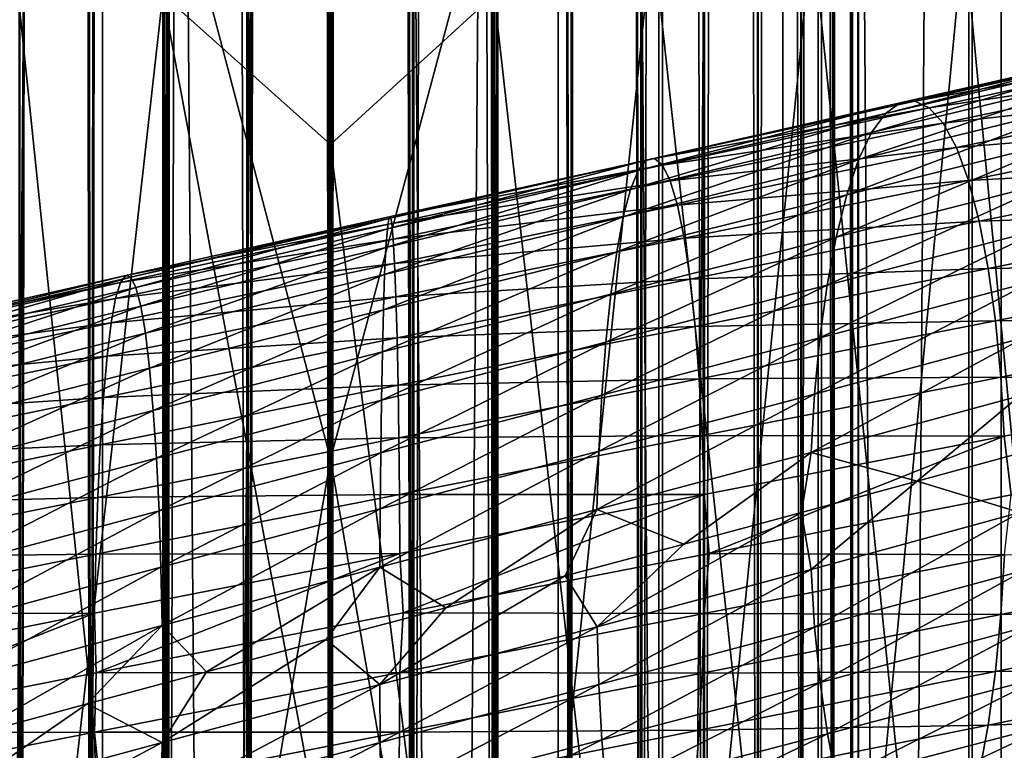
# Model space of a CAD drawing. Header units: metres. Extents: x -44 to 117, y -432 to 89.
# Tile 645 of 656: x -2.06 to 4.47, y -195.61 to -190.77. Entities that reach past the tile are written whole.
import ezdxf

# ---------------------------------------------------------------- set-up
doc = ezdxf.new("R2010")
doc.units = ezdxf.units.M
doc.layers.add('solid_125568', color=7, linetype='CONTINUOUS')

msp = doc.modelspace()

# ---------------------------------------------------------------- linework, layer by layer
at = {"layer": 'solid_125568'}
for points in [[(2.474857, -15, 447.525116), (2.48031, -205, 447.530579), (2.063026, -205, 447.172638)], [(2.44949, -21, 447.5), (2.474857, -15, 447.525116), (2.063026, -205, 447.172638)], [(2.44949, -21, 452.5), (2.473318, -205, 452.47644), (2.474878, -15, 452.474854)], [(2.474878, -15, 452.474854), (2.473318, -205, 452.47644), (2.83059, -205, 452.058594)], [(2.474857, -15, 447.525116), (2.83155, -15, 447.942749), (2.48031, -205, 447.530579)], [(2.831564, -15, 452.057251), (2.474878, -15, 452.474854), (2.83059, -205, 452.058594)], [(2.83155, -15, 447.942749), (2.836399, -205, 447.949432), (2.48031, -205, 447.530579)], [(2.831564, -15, 452.057251), (2.83059, -205, 452.058594), (3.118023, -205, 451.589935)], [(2.83155, -15, 447.942749), (3.118521, -15, 448.411041), (2.836399, -205, 447.949432)], [(3.118528, -15, 451.588959), (2.831564, -15, 452.057251), (3.118023, -205, 451.589935)], [(3.118521, -15, 448.411041), (3.122506, -205, 448.418884), (2.836399, -205, 447.949432)], [(3.118528, -15, 451.588959), (3.118023, -205, 451.589935), (3.328528, -205, 451.082092)], [(3.118521, -15, 448.411041), (3.328702, -15, 448.918457), (3.122506, -205, 448.418884)], [(3.328704, -15, 451.081543), (3.118528, -15, 451.588959), (3.328528, -205, 451.082092)], [(3.328702, -15, 448.918457), (3.331574, -205, 448.927338), (3.122506, -205, 448.418884)], [(3.328704, -15, 451.081543), (3.328528, -205, 451.082092), (3.456909, -205, 450.547516)], [(3.328702, -15, 448.918457), (3.456913, -15, 449.452484), (3.331574, -205, 448.927338)], [(3.456913, -15, 450.547485), (3.328704, -15, 451.081543), (3.456909, -205, 450.547516)], [(3.456913, -15, 449.452484), (3.458443, -205, 449.46225), (3.331574, -205, 448.927338)], [(3.456913, -15, 450.547485), (3.456909, -205, 450.547516), (3.5, -205, 450)], [(3.456913, -15, 449.452484), (3.5, -15, 450), (3.458443, -205, 449.46225)], [(3.5, -15, 450), (3.456913, -15, 450.547485), (3.5, -205, 450)], [(3.5, -15, 450), (3.5, -205, 450), (3.458443, -205, 449.46225)], [(2.090868, -21.306822, 447.193176), (2.44949, -21, 447.5), (2.063026, -205, 447.172638)], [(2.44949, -21, 452.5), (2.090868, -21.30682, 452.806824), (2.473318, -205, 452.47644)], [(-2.090868, -21.30682, 447.193176), (-2.055024, -205, 447.16684), (-2.473318, -205, 447.52356)], [(-2.090868, -21.30682, 447.193176), (-1.716968, -21.549931, 446.950073), (-2.055024, -205, 447.16684)], [(-1.716967, -21.549931, 453.049927), (-2.090868, -21.306822, 452.806824), (-2.063026, -205, 452.827362)], [(1.716967, -21.549931, 446.950073), (2.090868, -21.306822, 447.193176), (2.063026, -205, 447.172638)], [(2.090868, -21.30682, 452.806824), (1.716968, -21.549931, 453.049927), (2.055024, -205, 452.83316)], [(2.090868, -21.30682, 452.806824), (2.055024, -205, 452.83316), (2.473318, -205, 452.47644)], [(-1.716967, -21.549931, 453.049927), (-2.063026, -205, 452.827362), (-1.594842, -205, 453.115509)], [(-1.716968, -21.549931, 446.950073), (-1.586027, -205, 446.879974), (-2.055024, -205, 447.16684)], [(-1.716968, -21.549931, 446.950073), (-1.336233, -21.73488, 446.765106), (-1.586027, -205, 446.879974)], [(-1.336233, -21.73488, 453.234894), (-1.716967, -21.549931, 453.049927), (-1.594842, -205, 453.115509)], [(1.336233, -21.73488, 446.765106), (1.716967, -21.549931, 446.950073), (1.594842, -205, 446.884491)], [(1.716968, -21.549931, 453.049927), (1.336233, -21.73488, 453.234894), (1.586027, -205, 453.120026)], [(1.716968, -21.549931, 453.049927), (1.586027, -205, 453.120026), (2.055024, -205, 452.83316)], [(1.716967, -21.549931, 446.950073), (2.063026, -205, 447.172638), (1.594842, -205, 446.884491)], [(-1.336233, -21.73488, 453.234894), (-1.594842, -205, 453.115509), (-1.087309, -205, 453.326813)], [(-1.336233, -21.73488, 446.765106), (-1.077899, -205, 446.670105), (-1.586027, -205, 446.879974)], [(-1.336233, -21.73488, 446.765106), (-0.953612, -21.867586, 446.632416), (-1.077899, -205, 446.670105)], [(-0.953611, -21.867588, 453.367584), (-1.336233, -21.73488, 453.234894), (-1.087309, -205, 453.326813)], [(0.953611, -21.867588, 446.632416), (1.336233, -21.73488, 446.765106), (1.087309, -205, 446.673187)], [(1.336233, -21.73488, 453.234894), (0.953612, -21.867586, 453.367584), (1.077899, -205, 453.329895)], [(1.336233, -21.73488, 453.234894), (1.077899, -205, 453.329895), (1.586027, -205, 453.120026)], [(1.336233, -21.73488, 446.765106), (1.594842, -205, 446.884491), (1.087309, -205, 446.673187)], [(-0.953611, -21.867588, 453.367584), (-1.087309, -205, 453.326813), (-0.55295, -205, 453.456055)], [(-0.953612, -21.867586, 446.632416), (-0.571486, -21.95303, 446.546967), (-1.077899, -205, 446.670105)], [(-0.571478, -21.953032, 453.453033), (-0.953611, -21.867588, 453.367584), (-0.55295, -205, 453.456055)], [(0.953611, -21.867588, 446.632416), (1.087309, -205, 446.673187), (0.55295, -205, 446.543945)], [(0.571478, -21.953032, 446.546967), (0.953611, -21.867588, 446.632416), (0.55295, -205, 446.543945)], [(0.953612, -21.867586, 453.367584), (0.571486, -21.95303, 453.453033), (1.077899, -205, 453.329895)], [(-0.571486, -21.95303, 446.546967), (-0.543176, -205, 446.542419), (-1.077899, -205, 446.670105)], [(-0.571486, -21.95303, 446.546967), (-0.190366, -21.99482, 446.505188), (-0.543176, -205, 446.542419)], [(-0.190361, -21.99482, 453.494812), (-0.571478, -21.953032, 453.453033), (-0.55295, -205, 453.456055)], [(0.190361, -21.99482, 446.505188), (0.571478, -21.953032, 446.546967), (0.55295, -205, 446.543945)], [(0.571486, -21.95303, 453.453033), (0.190366, -21.99482, 453.494812), (0.543176, -205, 453.457581)], [(0.571486, -21.95303, 453.453033), (0.543176, -205, 453.457581), (1.077899, -205, 453.329895)], [(-0.190361, -21.99482, 453.494812), (-0.55295, -205, 453.456055), (-0.004948, -205, 453.5)], [(-0.190366, -21.99482, 446.505188), (0.004948, -205, 446.5), (-0.543176, -205, 446.542419)], [(-0.190366, -21.99482, 446.505188), (0.190361, -21.99482, 446.505188), (0.004948, -205, 446.5)], [(0.190366, -21.99482, 453.494812), (-0.190361, -21.99482, 453.494812), (-0.004948, -205, 453.5)], [(0.190366, -21.99482, 453.494812), (-0.004948, -205, 453.5), (0.543176, -205, 453.457581)], [(0.190361, -21.99482, 446.505188), (0.55295, -205, 446.543945), (0.004948, -205, 446.5)], [(-1.509208, -312.366974, 242.247192), (-1.509208, -117.572006, 207.899582), (-2.998006, -117.617592, 207.641052)], [(0, -312.351715, 242.333755), (0, -117.55674, 207.986145), (-1.509208, -117.572006, 207.899582)], [(-1.509208, -312.366974, 242.247192), (0, -312.351715, 242.333755), (-1.509208, -117.572006, 207.899582)], [(1.509208, -312.366974, 242.247192), (1.509208, -117.572006, 207.899582), (0, -117.55674, 207.986145)], [(1.509208, -312.366974, 242.247192), (0, -117.55674, 207.986145), (0, -312.351715, 242.333755)], [(2.998006, -312.412567, 241.988663), (2.998006, -117.617592, 207.641052), (1.509208, -117.572006, 207.899582)], [(1.509208, -312.366974, 242.247192), (2.998006, -312.412567, 241.988663), (1.509208, -117.572006, 207.899582)], [(-2.998006, -312.412567, 241.988663), (-1.509208, -312.366974, 242.247192), (-2.998006, -117.617592, 207.641052)], [(4.446262, -312.487854, 241.561676), (4.446262, -117.692879, 207.214066), (2.998006, -117.617592, 207.641052)], [(2.998006, -312.412567, 241.988663), (4.446262, -312.487854, 241.561676), (2.998006, -117.617592, 207.641052)], [(5.834389, -312.591827, 240.972), (5.834389, -117.79686, 206.62439), (4.446262, -117.692879, 207.214066)], [(4.446262, -312.487854, 241.561676), (5.834389, -312.591827, 240.972), (4.446262, -117.692879, 207.214066)], [(4.446262, -316.730438, 217.500839), (4.446262, -121.935455, 183.153229), (5.834389, -121.831474, 183.74292)], [(5.834389, -316.626465, 218.09053), (4.446262, -316.730438, 217.500839), (5.834389, -121.831474, 183.74292)], [(2.998006, -316.805725, 217.073853), (2.998006, -122.010742, 182.726242), (4.446262, -121.935455, 183.153229)], [(4.446262, -316.730438, 217.500839), (2.998006, -316.805725, 217.073853), (4.446262, -121.935455, 183.153229)], [(-2.998006, -316.805725, 217.073853), (-2.998006, -122.010742, 182.726242), (-1.509208, -122.056328, 182.467712)], [(1.509208, -316.851318, 216.815323), (1.509208, -122.056328, 182.467712), (2.998006, -122.010742, 182.726242)], [(2.998006, -316.805725, 217.073853), (1.509208, -316.851318, 216.815323), (2.998006, -122.010742, 182.726242)], [(-1.509208, -316.851318, 216.815323), (-2.998006, -316.805725, 217.073853), (-1.509208, -122.056328, 182.467712)], [(-1.509208, -316.851318, 216.815323), (-1.509208, -122.056328, 182.467712), (0, -122.071594, 182.381149)], [(0, -316.866577, 216.72876), (-1.509208, -316.851318, 216.815323), (0, -122.071594, 182.381149)], [(0, -316.866577, 216.72876), (0, -122.071594, 182.381149), (1.509208, -122.056328, 182.467712)], [(1.509208, -316.851318, 216.815323), (0, -316.866577, 216.72876), (1.509208, -122.056328, 182.467712)], [(0, -193.681824, 954.404236), (0, -183.337616, 953.83313), (-1.085199, -189.545227, 954.168091)], [(1.109473, -189.545425, 954.164917), (0, -183.337616, 953.83313), (0, -193.681824, 954.404236)], [(0, -186.650665, 937.034119), (0, -191.598526, 937.315613), (-1.109473, -190.60379, 937.342163)], [(1.085199, -190.603989, 937.338989), (0, -191.598526, 937.315613), (0, -186.650665, 937.034119)], [(-2.177384, -189.558655, 953.954407), (-1.085199, -200.105591, 954.43042), (-1.085199, -189.545227, 954.168091)], [(-2.177384, -189.558655, 953.954407), (-2.177384, -200.108276, 954.21637), (-1.085199, -200.105591, 954.43042)], [(0, -193.681824, 954.404236), (-1.085199, -189.545227, 954.168091), (-1.085199, -200.105591, 954.43042)], [(1.109473, -189.545425, 954.164917), (0, -193.681824, 954.404236), (1.109473, -200.105637, 954.427246)], [(1.109473, -189.545425, 954.164917), (1.109473, -200.105637, 954.427246), (2.201037, -189.559052, 953.94812)], [(1.109473, -200.105637, 954.427246), (2.201037, -200.108353, 954.210083), (2.201037, -189.559052, 953.94812)], [(2.201037, -189.559052, 953.94812), (2.201037, -200.108353, 954.210083), (3.254865, -189.581543, 953.590881)], [(2.201037, -200.108353, 954.210083), (3.254865, -200.112869, 953.852112), (3.254865, -189.581543, 953.590881)], [(3.254865, -189.581543, 953.590881), (3.254865, -200.112869, 953.852112), (4.252891, -189.612473, 953.099182)], [(3.254865, -200.112869, 953.852112), (4.252891, -200.119034, 953.359497), (4.252891, -189.612473, 953.099182)], [(4.252891, -189.612473, 953.099182), (4.252891, -200.119034, 953.359497), (5.178002, -189.651337, 952.481628)], [(4.252891, -200.119034, 953.359497), (5.178002, -200.126831, 952.740784), (5.178002, -189.651337, 952.481628)], [(4.231679, -190.537537, 938.395691), (4.231679, -200.304169, 938.627991), (3.232239, -190.568268, 937.906921)], [(5.158569, -190.49884, 939.01062), (5.158569, -200.296417, 939.24408), (4.231679, -190.537537, 938.395691)], [(5.158569, -200.296417, 939.24408), (4.231679, -200.304169, 938.627991), (4.231679, -190.537537, 938.395691)], [(-1.109473, -190.60379, 937.342163), (-2.201037, -200.314713, 937.789673), (-2.201037, -190.590179, 937.55896)], [(-1.109473, -190.60379, 937.342163), (-1.109473, -200.317413, 937.572449), (-2.201037, -200.314713, 937.789673)], [(0, -196.552002, 937.468933), (-1.109473, -200.317413, 937.572449), (-1.109473, -190.60379, 937.342163)], [(0, -191.598526, 937.315613), (0, -196.552002, 937.468933), (-1.109473, -190.60379, 937.342163)], [(1.085199, -190.603989, 937.338989), (1.085199, -200.317444, 937.569275), (0, -191.598526, 937.315613)], [(2.177384, -190.590576, 937.552673), (2.177384, -200.314789, 937.783325), (1.085199, -190.603989, 937.338989)], [(2.177384, -200.314789, 937.783325), (1.085199, -200.317444, 937.569275), (1.085199, -190.603989, 937.338989)], [(3.232239, -190.568268, 937.906921), (3.232239, -200.310303, 938.138306), (2.177384, -190.590576, 937.552673)], [(3.232239, -200.310303, 938.138306), (2.177384, -200.314789, 937.783325), (2.177384, -190.590576, 937.552673)], [(4.231679, -200.304169, 938.627991), (3.232239, -200.310303, 938.138306), (3.232239, -190.568268, 937.906921)], [(3.680392, -191.392105, 963.183167), (3.776686, -191.322556, 963.57782), (5.416096, -190.949936, 963.075134)], [(5.278133, -191.019669, 962.693115), (3.680392, -191.392105, 963.183167), (5.416096, -190.949936, 963.075134)], [(3.776686, -191.322556, 963.57782), (3.873857, -191.309677, 963.978699), (5.555448, -190.936752, 963.463379)], [(5.416096, -190.949936, 963.075134), (3.776686, -191.322556, 963.57782), (5.555448, -190.936752, 963.463379)], [(5.555448, -190.936752, 963.463379), (3.873857, -191.309677, 963.978699), (5.692878, -190.980804, 963.848816)], [(3.873857, -191.309677, 963.978699), (3.969581, -191.354172, 964.376465), (5.692878, -190.980804, 963.848816)], [(5.692878, -190.980804, 963.848816), (3.969581, -191.354172, 964.376465), (5.825533, -191.082703, 964.222168)], [(3.587615, -191.517548, 962.804077), (3.680392, -191.392105, 963.183167), (5.278133, -191.019669, 962.693115)], [(5.145177, -191.145157, 962.326294), (3.587615, -191.517548, 962.804077), (5.278133, -191.019669, 962.693115)], [(3.500911, -191.698105, 962.449829), (3.587615, -191.517548, 962.804077), (5.145177, -191.145157, 962.326294)], [(5.02076, -191.325638, 961.983643), (3.500911, -191.698105, 962.449829), (5.145177, -191.145157, 962.326294)], [(3.969581, -191.354172, 964.376465), (4.062005, -191.456665, 964.761658), (5.825533, -191.082703, 964.222168)], [(5.825533, -191.082703, 964.222168), (4.062005, -191.456665, 964.761658), (5.950574, -191.243057, 964.574219)], [(4.062005, -191.456665, 964.761658), (4.149292, -191.617752, 965.124756), (5.950574, -191.243057, 964.574219)], [(5.950574, -191.243057, 964.574219), (4.149292, -191.617752, 965.124756), (6.064896, -191.461105, 964.896606)], [(2.040748, -191.771164, 963.499939), (2.094278, -191.702011, 963.90271), (3.776686, -191.322556, 963.57782)], [(3.680392, -191.392105, 963.183167), (2.040748, -191.771164, 963.499939), (3.776686, -191.322556, 963.57782)], [(2.094278, -191.702011, 963.90271), (2.148162, -191.689621, 964.311707), (3.873857, -191.309677, 963.978699)], [(3.776686, -191.322556, 963.57782), (2.094278, -191.702011, 963.90271), (3.873857, -191.309677, 963.978699)], [(3.873857, -191.309677, 963.978699), (2.148162, -191.689621, 964.311707), (3.969581, -191.354172, 964.376465)], [(3.42224, -191.931839, 962.129028), (3.500911, -191.698105, 962.449829), (5.02076, -191.325638, 961.983643)], [(4.907748, -191.559204, 961.673462), (3.42224, -191.931839, 962.129028), (5.02076, -191.325638, 961.983643)], [(1.989207, -191.896301, 963.112976), (2.040748, -191.771164, 963.499939), (3.680392, -191.392105, 963.183167)], [(3.587615, -191.517548, 962.804077), (1.989207, -191.896301, 963.112976), (3.680392, -191.392105, 963.183167)], [(2.148162, -191.689621, 964.311707), (2.201089, -191.734695, 964.717346), (3.969581, -191.354172, 964.376465)], [(3.969581, -191.354172, 964.376465), (2.201089, -191.734695, 964.717346), (4.062005, -191.456665, 964.761658)], [(2.201089, -191.734695, 964.717346), (2.252229, -191.837845, 965.109985), (4.062005, -191.456665, 964.761658)], [(4.062005, -191.456665, 964.761658), (2.252229, -191.837845, 965.109985), (4.149292, -191.617752, 965.124756)], [(4.149292, -191.617752, 965.124756), (4.229239, -191.836685, 965.457153), (6.064896, -191.461105, 964.896606)], [(6.064896, -191.461105, 964.896606), (4.229239, -191.836685, 965.457153), (6.166121, -191.730148, 965.18396)], [(1.941202, -192.07663, 962.751221), (1.989207, -191.896301, 963.112976), (3.587615, -191.517548, 962.804077)], [(3.500911, -191.698105, 962.449829), (1.941202, -192.07663, 962.751221), (3.587615, -191.517548, 962.804077)], [(1.085199, -200.317444, 937.569275), (0, -196.552002, 937.468933), (0, -191.598526, 937.315613)], [(3.352614, -192.212051, 961.846802), (3.42224, -191.931839, 962.129028), (4.907748, -191.559204, 961.673462)], [(4.807734, -191.839127, 961.400818), (3.352614, -192.212051, 961.846802), (4.907748, -191.559204, 961.673462)], [(2.252229, -191.837845, 965.109985), (2.300768, -191.999664, 965.480042), (4.149292, -191.617752, 965.124756)], [(4.149292, -191.617752, 965.124756), (2.300768, -191.999664, 965.480042), (4.229239, -191.836685, 965.457153)], [(0.378002, -192.15596, 963.640076), (0.388161, -192.087402, 964.046387), (2.094278, -191.702011, 963.90271)], [(2.040748, -191.771164, 963.499939), (0.378002, -192.15596, 963.640076), (2.094278, -191.702011, 963.90271)], [(0.388161, -192.087402, 964.046387), (0.398149, -192.075668, 964.458801), (2.148162, -191.689621, 964.311707)], [(2.094278, -191.702011, 963.90271), (0.388161, -192.087402, 964.046387), (2.148162, -191.689621, 964.311707)], [(2.148162, -191.689621, 964.311707), (0.398149, -192.075668, 964.458801), (2.201089, -191.734695, 964.717346)], [(1.897768, -192.310257, 962.423401), (1.941202, -192.07663, 962.751221), (3.500911, -191.698105, 962.449829)], [(3.42224, -191.931839, 962.129028), (1.897768, -192.310257, 962.423401), (3.500911, -191.698105, 962.449829)], [(4.229239, -191.836685, 965.457153), (4.300031, -192.106735, 965.753235), (6.166121, -191.730148, 965.18396)], [(6.166121, -191.730148, 965.18396), (4.300031, -192.106735, 965.753235), (6.252306, -192.041946, 965.43158)], [(0.36828, -192.280548, 963.249573), (0.378002, -192.15596, 963.640076), (2.040748, -191.771164, 963.499939)], [(1.989207, -191.896301, 963.112976), (0.36828, -192.280548, 963.249573), (2.040748, -191.771164, 963.499939)], [(0.398149, -192.075668, 964.458801), (0.40768, -192.121414, 964.867676), (2.201089, -191.734695, 964.717346)], [(2.201089, -191.734695, 964.717346), (0.40768, -192.121414, 964.867676), (2.252229, -191.837845, 965.109985)], [(0.40768, -192.121414, 964.867676), (0.416957, -192.22525, 965.263428), (2.252229, -191.837845, 965.109985)], [(2.252229, -191.837845, 965.109985), (0.416957, -192.22525, 965.263428), (2.300768, -191.999664, 965.480042)], [(2.300768, -191.999664, 965.480042), (2.34543, -192.219391, 965.818726), (4.229239, -191.836685, 965.457153)], [(4.229239, -191.836685, 965.457153), (2.34543, -192.219391, 965.818726), (4.300031, -192.106735, 965.753235)], [(3.293007, -192.530838, 961.607727), (3.352614, -192.212051, 961.846802), (4.807734, -191.839127, 961.400818)], [(4.722189, -192.157516, 961.170044), (3.293007, -192.530838, 961.607727), (4.807734, -191.839127, 961.400818)], [(0.359518, -192.460419, 962.88446), (0.36828, -192.280548, 963.249573), (1.989207, -191.896301, 963.112976)], [(1.941202, -192.07663, 962.751221), (0.359518, -192.460419, 962.88446), (1.989207, -191.896301, 963.112976)], [(1.859324, -192.590454, 962.134949), (1.897768, -192.310257, 962.423401), (3.42224, -191.931839, 962.129028)], [(3.352614, -192.212051, 961.846802), (1.859324, -192.590454, 962.134949), (3.42224, -191.931839, 962.129028)], [(0.416957, -192.22525, 965.263428), (0.426198, -192.387772, 965.636292), (2.300768, -191.999664, 965.480042)], [(2.300768, -191.999664, 965.480042), (0.426198, -192.387772, 965.636292), (2.34543, -192.219391, 965.818726)], [(4.300031, -192.106735, 965.753235), (4.360208, -192.419617, 966.008118), (6.252306, -192.041946, 965.43158)], [(6.252306, -192.041946, 965.43158), (4.360208, -192.419617, 966.008118), (6.321868, -192.388168, 965.634521)], [(0.40768, -192.121414, 964.867676), (-1.390357, -192.513367, 964.824829), (0.416957, -192.22525, 965.263428)], [(-1.356384, -192.466858, 964.417358), (-1.390357, -192.513367, 964.824829), (0.40768, -192.121414, 964.867676)], [(0.398149, -192.075668, 964.458801), (-1.356384, -192.466858, 964.417358), (0.40768, -192.121414, 964.867676)], [(-1.322362, -192.477829, 964.006226), (-1.356384, -192.466858, 964.417358), (0.398149, -192.075668, 964.458801)], [(0.388161, -192.087402, 964.046387), (-1.322362, -192.477829, 964.006226), (0.398149, -192.075668, 964.458801)], [(-1.289036, -192.545609, 963.601074), (-1.322362, -192.477829, 964.006226), (0.388161, -192.087402, 964.046387)], [(0.378002, -192.15596, 963.640076), (-1.289036, -192.545609, 963.601074), (0.388161, -192.087402, 964.046387)], [(0.351813, -192.693634, 962.553528), (0.359518, -192.460419, 962.88446), (1.941202, -192.07663, 962.751221)], [(1.897768, -192.310257, 962.423401), (0.351813, -192.693634, 962.553528), (1.941202, -192.07663, 962.751221)], [(2.34543, -192.219391, 965.818726), (2.384983, -192.49028, 966.120239), (4.300031, -192.106735, 965.753235)], [(4.300031, -192.106735, 965.753235), (2.384983, -192.49028, 966.120239), (4.360208, -192.419617, 966.008118)], [(-1.256828, -192.669449, 963.211548), (-1.289036, -192.545609, 963.601074), (0.378002, -192.15596, 963.640076)], [(0.36828, -192.280548, 963.249573), (-1.256828, -192.669449, 963.211548), (0.378002, -192.15596, 963.640076)], [(3.244615, -192.880219, 961.416199), (3.293007, -192.530838, 961.607727), (4.722189, -192.157516, 961.170044)], [(4.652804, -192.506409, 960.985413), (3.244615, -192.880219, 961.416199), (4.722189, -192.157516, 961.170044)], [(0.416957, -192.22525, 965.263428), (-1.423048, -192.61792, 965.219116), (0.426198, -192.387772, 965.636292)], [(-1.390357, -192.513367, 964.824829), (-1.423048, -192.61792, 965.219116), (0.416957, -192.22525, 965.263428)], [(0.426198, -192.387772, 965.636292), (0.43507, -192.6082, 965.977417), (2.34543, -192.219391, 965.818726)], [(2.34543, -192.219391, 965.818726), (0.43507, -192.6082, 965.977417), (2.384983, -192.49028, 966.120239)], [(1.826332, -192.909317, 961.890381), (1.859324, -192.590454, 962.134949), (3.352614, -192.212051, 961.846802)], [(3.293007, -192.530838, 961.607727), (1.826332, -192.909317, 961.890381), (3.352614, -192.212051, 961.846802)], [(-1.226248, -192.848587, 962.847229), (-1.256828, -192.669449, 963.211548), (0.36828, -192.280548, 963.249573)], [(0.359518, -192.460419, 962.88446), (-1.226248, -192.848587, 962.847229), (0.36828, -192.280548, 963.249573)], [(0.344985, -192.973511, 962.262146), (0.351813, -192.693634, 962.553528), (1.897768, -192.310257, 962.423401)], [(1.859324, -192.590454, 962.134949), (0.344985, -192.973511, 962.262146), (1.897768, -192.310257, 962.423401)], [(0.426198, -192.387772, 965.636292), (-1.45321, -192.781097, 965.590576), (0.43507, -192.6082, 965.977417)], [(-1.423048, -192.61792, 965.219116), (-1.45321, -192.781097, 965.590576), (0.426198, -192.387772, 965.636292)], [(2.384983, -192.49028, 966.120239), (2.418467, -192.804047, 966.379517), (4.360208, -192.419617, 966.008118)], [(4.360208, -192.419617, 966.008118), (2.418467, -192.804047, 966.379517), (4.408684, -192.766983, 966.216736)], [(4.360208, -192.419617, 966.008118), (4.408684, -192.766983, 966.216736), (6.321868, -192.388168, 965.634521)], [(6.321868, -192.388168, 965.634521), (4.408684, -192.766983, 966.216736), (6.373342, -192.760468, 965.787842)], [(-1.390357, -192.513367, 964.824829), (-3.172688, -192.909531, 964.590393), (-1.423048, -192.61792, 965.219116)], [(-3.095595, -192.862213, 964.188904), (-3.172688, -192.909531, 964.590393), (-1.390357, -192.513367, 964.824829)], [(-1.356384, -192.466858, 964.417358), (-3.095595, -192.862213, 964.188904), (-1.390357, -192.513367, 964.824829)], [(-3.017947, -192.872299, 963.783691), (-3.095595, -192.862213, 964.188904), (-1.356384, -192.466858, 964.417358)], [(-1.322362, -192.477829, 964.006226), (-3.017947, -192.872299, 963.783691), (-1.356384, -192.466858, 964.417358)], [(-2.941512, -192.939148, 963.384277), (-3.017947, -192.872299, 963.783691), (-1.322362, -192.477829, 964.006226)], [(-1.289036, -192.545609, 963.601074), (-2.941512, -192.939148, 963.384277), (-1.322362, -192.477829, 964.006226)], [(-1.198137, -193.081146, 962.516968), (-1.226248, -192.848587, 962.847229), (0.359518, -192.460419, 962.88446)], [(0.351813, -192.693634, 962.553528), (-1.198137, -193.081146, 962.516968), (0.359518, -192.460419, 962.88446)], [(0.43507, -192.6082, 965.977417), (0.442936, -192.879791, 966.281006), (2.384983, -192.49028, 966.120239)], [(2.384983, -192.49028, 966.120239), (0.442936, -192.879791, 966.281006), (2.418467, -192.804047, 966.379517)], [(3.208692, -193.252228, 961.276611), (3.244615, -192.880219, 961.416199), (4.652804, -192.506409, 960.985413)], [(4.601324, -192.877823, 960.851135), (3.208692, -193.252228, 961.276611), (4.652804, -192.506409, 960.985413)], [(-2.867738, -193.062042, 963.000183), (-2.941512, -192.939148, 963.384277), (-1.289036, -192.545609, 963.601074)], [(-1.256828, -192.669449, 963.211548), (-2.867738, -193.062042, 963.000183), (-1.289036, -192.545609, 963.601074)], [(1.799483, -193.258865, 961.694214), (1.826332, -192.909317, 961.890381), (3.293007, -192.530838, 961.607727)], [(3.244615, -192.880219, 961.416199), (1.799483, -193.258865, 961.694214), (3.293007, -192.530838, 961.607727)], [(-1.423048, -192.61792, 965.219116), (-3.246978, -193.014786, 964.97876), (-1.45321, -192.781097, 965.590576)], [(-3.172688, -192.909531, 964.590393), (-3.246978, -193.014786, 964.97876), (-1.423048, -192.61792, 965.219116)], [(0.43507, -192.6082, 965.977417), (-1.480229, -193.002106, 965.930359), (0.442936, -192.879791, 966.281006)], [(-1.45321, -192.781097, 965.590576), (-1.480229, -193.002106, 965.930359), (0.43507, -192.6082, 965.977417)], [(0.338981, -193.292145, 962.014893), (0.344985, -192.973511, 962.262146), (1.859324, -192.590454, 962.134949)], [(1.826332, -192.909317, 961.890381), (0.338981, -193.292145, 962.014893), (1.859324, -192.590454, 962.134949)], [(-2.798162, -193.240234, 962.640991), (-2.867738, -193.062042, 963.000183), (-1.256828, -192.669449, 963.211548)], [(-1.226248, -192.848587, 962.847229), (-2.798162, -193.240234, 962.640991), (-1.256828, -192.669449, 963.211548)], [(-1.173272, -193.360413, 962.226074), (-1.198137, -193.081146, 962.516968), (0.351813, -192.693634, 962.553528)], [(0.344985, -192.973511, 962.262146), (-1.173272, -193.360413, 962.226074), (0.351813, -192.693634, 962.553528)], [(2.418467, -192.804047, 966.379517), (2.445304, -193.152298, 966.591614), (4.408684, -192.766983, 966.216736)], [(4.408684, -192.766983, 966.216736), (2.445304, -193.152298, 966.591614), (4.44449, -193.140457, 966.374084)], [(4.408684, -192.766983, 966.216736), (4.44449, -193.140457, 966.374084), (6.373342, -192.760468, 965.787842)], [(6.373342, -192.760468, 965.787842), (4.44449, -193.140457, 966.374084), (6.405279, -193.150528, 965.886719)], [(-1.45321, -192.781097, 965.590576), (-3.316201, -193.178543, 965.344604), (-1.480229, -193.002106, 965.930359)], [(-3.246978, -193.014786, 964.97876), (-3.316201, -193.178543, 965.344604), (-1.45321, -192.781097, 965.590576)], [(0.442936, -192.879791, 966.281006), (0.449348, -193.194199, 966.54187), (2.418467, -192.804047, 966.379517)], [(2.418467, -192.804047, 966.379517), (0.449348, -193.194199, 966.54187), (2.445304, -193.152298, 966.591614)], [(-2.734552, -193.471878, 962.315186), (-2.798162, -193.240234, 962.640991), (-1.226248, -192.848587, 962.847229)], [(-1.198137, -193.081146, 962.516968), (-2.734552, -193.471878, 962.315186), (-1.226248, -192.848587, 962.847229)], [(0.442936, -192.879791, 966.281006), (-1.50414, -193.27417, 966.232544), (0.449348, -193.194199, 966.54187)], [(-1.480229, -193.002106, 965.930359), (-1.50414, -193.27417, 966.232544), (0.442936, -192.879791, 966.281006)], [(1.779526, -193.631149, 961.550964), (1.799483, -193.258865, 961.694214), (3.244615, -192.880219, 961.416199)], [(3.208692, -193.252228, 961.276611), (1.779526, -193.631149, 961.550964), (3.244615, -192.880219, 961.416199)], [(3.186487, -193.638855, 961.193298), (3.208692, -193.252228, 961.276611), (4.601324, -192.877823, 960.851135)], [(4.569488, -193.263779, 960.771362), (3.186487, -193.638855, 961.193298), (4.601324, -192.877823, 960.851135)], [(0.33398, -193.641571, 961.816406), (0.338981, -193.292145, 962.014893), (1.826332, -192.909317, 961.890381)], [(1.799483, -193.258865, 961.694214), (0.33398, -193.641571, 961.816406), (1.826332, -192.909317, 961.890381)], [(-1.480229, -193.002106, 965.930359), (-3.378807, -193.399979, 965.679199), (-1.50414, -193.27417, 966.232544)], [(-3.316201, -193.178543, 965.344604), (-3.378807, -193.399979, 965.679199), (-1.480229, -193.002106, 965.930359)], [(-1.152218, -193.678528, 961.979065), (-1.173272, -193.360413, 962.226074), (0.344985, -192.973511, 962.262146)], [(0.338981, -193.292145, 962.014893), (-1.152218, -193.678528, 961.979065), (0.344985, -192.973511, 962.262146)], [(-2.678274, -193.75029, 962.028076), (-2.734552, -193.471878, 962.315186), (-1.198137, -193.081146, 962.516968)], [(-1.173272, -193.360413, 962.226074), (-2.678274, -193.75029, 962.028076), (-1.198137, -193.081146, 962.516968)], [(0.449348, -193.194199, 966.54187), (0.454243, -193.543045, 966.755005), (2.445304, -193.152298, 966.591614)], [(2.445304, -193.152298, 966.591614), (0.454243, -193.543045, 966.755005), (2.465037, -193.526627, 966.751282)], [(2.445304, -193.152298, 966.591614), (2.465037, -193.526627, 966.751282), (4.44449, -193.140457, 966.374084)], [(4.44449, -193.140457, 966.374084), (2.465037, -193.526627, 966.751282), (4.466681, -193.531662, 966.475159)], [(4.44449, -193.140457, 966.374084), (4.466681, -193.531662, 966.475159), (6.405279, -193.150528, 965.886719)], [(6.405279, -193.150528, 965.886719), (4.466681, -193.531662, 966.475159), (4.51348, -193.919434, 966.505127)], [(0.449348, -193.194199, 966.54187), (-1.524873, -193.588989, 966.492065), (0.454243, -193.543045, 966.755005)], [(-1.50414, -193.27417, 966.232544), (-1.524873, -193.588989, 966.492065), (0.449348, -193.194199, 966.54187)], [(-1.50414, -193.27417, 966.232544), (-3.434223, -193.672333, 965.976624), (-1.524873, -193.588989, 966.492065)], [(-3.378807, -193.399979, 965.679199), (-3.434223, -193.672333, 965.976624), (-1.50414, -193.27417, 966.232544)], [(-1.135315, -194.027512, 961.780579), (-1.152218, -193.678528, 961.979065), (0.338981, -193.292145, 962.014893)], [(0.33398, -193.641571, 961.816406), (-1.135315, -194.027512, 961.780579), (0.338981, -193.292145, 962.014893)], [(0.330216, -194.013809, 961.671204), (0.33398, -193.641571, 961.816406), (1.799483, -193.258865, 961.694214)], [(1.779526, -193.631149, 961.550964), (0.330216, -194.013809, 961.671204), (1.799483, -193.258865, 961.694214)], [(1.767205, -194.018158, 961.465088), (1.779526, -193.631149, 961.550964), (3.208692, -193.252228, 961.276611)], [(3.186487, -193.638855, 961.193298), (1.767205, -194.018158, 961.465088), (3.208692, -193.252228, 961.276611)], [(3.890166, -193.830475, 960.974121), (3.186487, -193.638855, 961.193298), (4.569488, -193.263779, 960.771362)], [(4.643652, -193.623978, 960.719055), (3.890166, -193.830475, 960.974121), (4.569488, -193.263779, 960.771362)], [(-2.630401, -194.067596, 961.78418), (-2.678274, -193.75029, 962.028076), (-1.173272, -193.360413, 962.226074)], [(-1.152218, -193.678528, 961.979065), (-2.630401, -194.067596, 961.78418), (-1.173272, -193.360413, 962.226074)], [(0.454243, -193.543045, 966.755005), (-1.541976, -193.938126, 966.703918), (0.457677, -193.917908, 966.915222)], [(-1.524873, -193.588989, 966.492065), (-1.541976, -193.938126, 966.703918), (0.454243, -193.543045, 966.755005)], [(0.454243, -193.543045, 966.755005), (0.457677, -193.917908, 966.915222), (2.465037, -193.526627, 966.751282)], [(2.465037, -193.526627, 966.751282), (0.457677, -193.917908, 966.915222), (2.477228, -193.91864, 966.853455)], [(2.465037, -193.526627, 966.751282), (2.477228, -193.91864, 966.853455), (4.466681, -193.531662, 966.475159)], [(4.466681, -193.531662, 966.475159), (2.477228, -193.91864, 966.853455), (2.511729, -194.308853, 966.888916)], [(4.466681, -193.531662, 966.475159), (2.511729, -194.308853, 966.888916), (4.51348, -193.919434, 966.505127)], [(-1.524873, -193.588989, 966.492065), (-3.481867, -193.987274, 966.231934), (-1.541976, -193.938126, 966.703918)], [(-3.434223, -193.672333, 965.976624), (-3.481867, -193.987274, 966.231934), (-1.524873, -193.588989, 966.492065)], [(4.570454, -194.03775, 960.787415), (3.890166, -193.830475, 960.974121), (4.643652, -193.623978, 960.719055)], [(-2.591784, -194.415863, 961.588013), (-2.630401, -194.067596, 961.78418), (-1.152218, -193.678528, 961.979065)], [(-1.135315, -194.027512, 961.780579), (-2.591784, -194.415863, 961.588013), (-1.152218, -193.678528, 961.979065)], [(-1.122844, -194.399414, 961.635193), (-1.135315, -194.027512, 961.780579), (0.33398, -193.641571, 961.816406)], [(0.330216, -194.013809, 961.671204), (-1.122844, -194.399414, 961.635193), (0.33398, -193.641571, 961.816406)], [(0, -204.041641, 954.460815), (0, -193.681824, 954.404236), (-1.085199, -200.105591, 954.43042)], [(1.109473, -200.105637, 954.427246), (0, -193.681824, 954.404236), (0, -204.041641, 954.460815)], [(0.327918, -194.400879, 961.583923), (0.330216, -194.013809, 961.671204), (1.779526, -193.631149, 961.550964)], [(1.767205, -194.018158, 961.465088), (0.327918, -194.400879, 961.583923), (1.779526, -193.631149, 961.550964)], [(2.34385, -194.247665, 961.348999), (1.767205, -194.018158, 961.465088), (3.186487, -193.638855, 961.193298)], [(3.122642, -194.038422, 961.184326), (2.34385, -194.247665, 961.348999), (3.186487, -193.638855, 961.193298)], [(3.890166, -193.830475, 960.974121), (3.122642, -194.038422, 961.184326), (3.186487, -193.638855, 961.193298)], [(3.187367, -194.41449, 961.208069), (3.122642, -194.038422, 961.184326), (3.890166, -193.830475, 960.974121)], [(4.570454, -194.03775, 960.787415), (3.187367, -194.41449, 961.208069), (3.890166, -193.830475, 960.974121)], [(-1.541976, -193.938126, 966.703918), (-3.520776, -194.336411, 966.440186), (-1.554878, -194.313187, 966.862976)], [(-3.481867, -193.987274, 966.231934), (-3.520776, -194.336411, 966.440186), (-1.541976, -193.938126, 966.703918)], [(0.457677, -193.917908, 966.915222), (-1.554878, -194.313187, 966.862976), (0.459731, -194.310364, 967.017517)], [(-1.541976, -193.938126, 966.703918), (-1.554878, -194.313187, 966.862976), (0.457677, -193.917908, 966.915222)], [(0.457677, -193.917908, 966.915222), (0.459731, -194.310364, 967.017517), (2.477228, -193.91864, 966.853455)], [(2.477228, -193.91864, 966.853455), (0.459731, -194.310364, 967.017517), (0.482146, -194.702591, 967.05603)], [(2.477228, -193.91864, 966.853455), (0.482146, -194.702591, 967.05603), (2.511729, -194.308853, 966.888916)], [(4.467216, -194.318649, 966.490356), (4.51348, -193.919434, 966.505127), (2.511729, -194.308853, 966.888916)], [(-1.115092, -194.78624, 961.547424), (-1.122844, -194.399414, 961.635193), (0.330216, -194.013809, 961.671204)], [(0.327918, -194.400879, 961.583923), (-1.115092, -194.78624, 961.547424), (0.330216, -194.013809, 961.671204)], [(-2.56322, -194.787125, 961.444153), (-2.591784, -194.415863, 961.588013), (-1.135315, -194.027512, 961.780579)], [(-1.122844, -194.399414, 961.635193), (-2.56322, -194.787125, 961.444153), (-1.135315, -194.027512, 961.780579)], [(0.766203, -194.668808, 961.539307), (0.327918, -194.400879, 961.583923), (1.767205, -194.018158, 961.465088)], [(1.557324, -194.45787, 961.467468), (0.766203, -194.668808, 961.539307), (1.767205, -194.018158, 961.465088)], [(2.34385, -194.247665, 961.348999), (1.557324, -194.45787, 961.467468), (1.767205, -194.018158, 961.465088)], [(1.76799, -194.794861, 961.478638), (2.34385, -194.247665, 961.348999), (3.122642, -194.038422, 961.184326)], [(3.187367, -194.41449, 961.208069), (1.76799, -194.794861, 961.478638), (3.122642, -194.038422, 961.184326)], [(3.209885, -194.797607, 961.306152), (3.187367, -194.41449, 961.208069), (4.570454, -194.03775, 960.787415)], [(4.602699, -194.419983, 960.88324), (3.209885, -194.797607, 961.306152), (4.570454, -194.03775, 960.787415)], [(1.76799, -194.794861, 961.478638), (1.557324, -194.45787, 961.467468), (2.34385, -194.247665, 961.348999)], [(-1.554878, -194.313187, 966.862976), (-3.549869, -194.711319, 966.596313), (-1.562985, -194.705734, 966.964233)], [(-3.520776, -194.336411, 966.440186), (-3.549869, -194.711319, 966.596313), (-1.554878, -194.313187, 966.862976)], [(0.459731, -194.310364, 967.017517), (-1.562985, -194.705734, 966.964233), (-1.552309, -195.099655, 967.003601)], [(-1.554878, -194.313187, 966.862976), (-1.562985, -194.705734, 966.964233), (0.459731, -194.310364, 967.017517)], [(0.459731, -194.310364, 967.017517), (-1.552309, -195.099655, 967.003601), (0.482146, -194.702591, 967.05603)], [(2.477654, -194.706909, 966.86731), (2.511729, -194.308853, 966.888916), (0.482146, -194.702591, 967.05603)], [(4.467216, -194.318649, 966.490356), (2.511729, -194.308853, 966.888916), (2.477654, -194.706909, 966.86731)], [(4.467216, -194.318649, 966.490356), (2.477654, -194.706909, 966.86731), (4.444927, -194.713379, 966.40448)], [(4.467216, -194.318649, 966.490356), (4.444927, -194.713379, 966.40448), (6.373998, -194.32933, 965.820923)], [(6.373998, -194.32933, 965.820923), (4.444927, -194.713379, 966.40448), (6.322282, -194.707748, 965.683533)], [(-2.545506, -195.173416, 961.357056), (-2.56322, -194.787125, 961.444153), (-1.122844, -194.399414, 961.635193)], [(-1.115092, -194.78624, 961.547424), (-2.545506, -195.173416, 961.357056), (-1.122844, -194.399414, 961.635193)], [(-0.821158, -195.092987, 961.54187), (-1.115092, -194.78624, 961.547424), (0.327918, -194.400879, 961.583923)], [(-0.027326, -194.880493, 961.564148), (-0.821158, -195.092987, 961.54187), (0.327918, -194.400879, 961.583923)], [(0.766203, -194.668808, 961.539307), (-0.027326, -194.880493, 961.564148), (0.327918, -194.400879, 961.583923)], [(0.328598, -195.17804, 961.596069), (0.766203, -194.668808, 961.539307), (1.557324, -194.45787, 961.467468)], [(1.76799, -194.794861, 961.478638), (0.328598, -195.17804, 961.596069), (1.557324, -194.45787, 961.467468)], [(1.780524, -195.178604, 961.577881), (1.76799, -194.794861, 961.478638), (3.187367, -194.41449, 961.208069)], [(3.209885, -194.797607, 961.306152), (1.780524, -195.178604, 961.577881), (3.187367, -194.41449, 961.208069)], [(3.245787, -195.164017, 961.459961), (3.209885, -194.797607, 961.306152), (4.602699, -194.419983, 960.88324)], [(4.654256, -194.785461, 961.03302), (3.245787, -195.164017, 961.459961), (4.602699, -194.419983, 960.88324)], [(0.328598, -195.17804, 961.596069), (-0.027326, -194.880493, 961.564148), (0.766203, -194.668808, 961.539307)], [(-1.562985, -194.705734, 966.964233), (-3.571111, -195.499481, 966.733154), (-1.552309, -195.099655, 967.003601)], [(-1.562985, -194.705734, 966.964233), (-3.568045, -195.103577, 966.695435), (-3.571111, -195.499481, 966.733154)], [(-3.549869, -194.711319, 966.596313), (-3.568045, -195.103577, 966.695435), (-1.562985, -194.705734, 966.964233)], [(0.460043, -195.099197, 967.029968), (0.482146, -194.702591, 967.05603), (-1.552309, -195.099655, 967.003601)], [(2.477654, -194.706909, 966.86731), (0.482146, -194.702591, 967.05603), (0.460043, -195.099197, 967.029968)], [(2.477654, -194.706909, 966.86731), (0.460043, -195.099197, 967.029968), (2.465247, -195.102173, 966.77887)], [(2.477654, -194.706909, 966.86731), (2.465247, -195.102173, 966.77887), (4.444927, -194.713379, 966.40448)], [(4.444927, -194.713379, 966.40448), (2.465247, -195.102173, 966.77887), (4.408761, -195.092606, 966.261719)], [(6.322282, -194.707748, 965.683533), (4.408761, -195.092606, 966.261719), (6.252609, -195.062271, 965.495422)], [(4.444927, -194.713379, 966.40448), (4.408761, -195.092606, 966.261719), (6.322282, -194.707748, 965.683533)], [(-2.397725, -195.519547, 961.357178), (-2.545506, -195.173416, 961.357056), (-1.115092, -194.78624, 961.547424)], [(-1.612388, -195.306091, 961.472717), (-2.397725, -195.519547, 961.357178), (-1.115092, -194.78624, 961.547424)], [(-0.821158, -195.092987, 961.54187), (-1.612388, -195.306091, 961.472717), (-1.115092, -194.78624, 961.547424)], [(0.331007, -195.56218, 961.695435), (0.328598, -195.17804, 961.596069), (1.76799, -194.794861, 961.478638)], [(1.780524, -195.178604, 961.577881), (0.331007, -195.56218, 961.695435), (1.76799, -194.794861, 961.478638)], [(1.800362, -195.545731, 961.734009), (1.780524, -195.178604, 961.577881), (3.209885, -194.797607, 961.306152)], [(3.245787, -195.164017, 961.459961), (1.800362, -195.545731, 961.734009), (3.209885, -194.797607, 961.306152)], [(3.294101, -195.505875, 961.664795), (3.245787, -195.164017, 961.459961), (4.654256, -194.785461, 961.03302)], [(4.723654, -195.126358, 961.232178), (3.294101, -195.505875, 961.664795), (4.654256, -194.785461, 961.03302)], [(-1.114525, -195.563263, 961.558289), (-0.821158, -195.092987, 961.54187), (-0.027326, -194.880493, 961.564148)], [(0.328598, -195.17804, 961.596069), (-1.114525, -195.563263, 961.558289), (-0.027326, -194.880493, 961.564148)], [(-1.562792, -195.494385, 966.975281), (-1.552309, -195.099655, 967.003601), (-3.571111, -195.499481, 966.733154)], [(-1.114525, -195.563263, 961.558289), (-1.612388, -195.306091, 961.472717), (-0.821158, -195.092987, 961.54187)], [(0.460043, -195.099197, 967.029968), (-1.552309, -195.099655, 967.003601), (-1.562792, -195.494385, 966.975281)], [(0.460043, -195.099197, 967.029968), (-1.562792, -195.494385, 966.975281), (0.45766, -195.494583, 966.940063)], [(0.460043, -195.099197, 967.029968), (0.45766, -195.494583, 966.940063), (2.465247, -195.102173, 966.77887)], [(2.465247, -195.102173, 966.77887), (0.45766, -195.494583, 966.940063), (2.445044, -195.481812, 966.632446)], [(4.408761, -195.092606, 966.261719), (2.445044, -195.481812, 966.632446), (4.360074, -195.447784, 966.06665)], [(2.465247, -195.102173, 966.77887), (2.445044, -195.481812, 966.632446), (4.408761, -195.092606, 966.261719)], [(3.353858, -195.815353, 961.915894), (3.294101, -195.505875, 961.664795), (4.723654, -195.126358, 961.232178)], [(4.809424, -195.43486, 961.476074), (3.353858, -195.815353, 961.915894), (4.723654, -195.126358, 961.232178)], [(6.252609, -195.062271, 965.495422), (4.360074, -195.447784, 966.06665), (6.166805, -195.384323, 965.261047)], [(4.408761, -195.092606, 966.261719), (4.360074, -195.447784, 966.06665), (6.252609, -195.062271, 965.495422)], [(-1.122269, -195.947495, 961.656677), (-1.114525, -195.563263, 961.558289), (0.328598, -195.17804, 961.596069)], [(0.331007, -195.56218, 961.695435), (-1.122269, -195.947495, 961.656677), (0.328598, -195.17804, 961.596069)], [(0.334556, -195.929749, 961.852173), (0.331007, -195.56218, 961.695435), (1.780524, -195.178604, 961.577881)], [(1.800362, -195.545731, 961.734009), (0.334556, -195.929749, 961.852173), (1.780524, -195.178604, 961.577881)], [(1.827043, -195.888351, 961.9422), (1.800362, -195.545731, 961.734009), (3.245787, -195.164017, 961.459961)], [(3.294101, -195.505875, 961.664795), (1.827043, -195.888351, 961.9422), (3.245787, -195.164017, 961.459961)], [(-2.545058, -195.949677, 961.366577), (-2.397725, -195.519547, 961.357178), (-1.612388, -195.306091, 961.472717)], [(-1.114525, -195.563263, 961.558289), (-2.545058, -195.949677, 961.366577), (-1.612388, -195.306091, 961.472717)], [(6.166805, -195.384323, 965.261047), (4.300203, -195.770355, 965.823975), (6.066613, -195.665421, 964.984924)], [(4.360074, -195.447784, 966.06665), (4.300203, -195.770355, 965.823975), (6.166805, -195.384323, 965.261047)], [(4.360074, -195.447784, 966.06665), (2.417896, -195.83728, 966.432678), (4.300203, -195.770355, 965.823975)], [(2.445044, -195.481812, 966.632446), (2.417896, -195.83728, 966.432678), (4.360074, -195.447784, 966.06665)], [(3.424012, -196.084625, 962.208496), (3.353858, -195.815353, 961.915894), (4.809424, -195.43486, 961.476074)], [(4.910024, -195.703171, 961.760071), (3.424012, -196.084625, 962.208496), (4.809424, -195.43486, 961.476074)], [(-1.562792, -195.494385, 966.975281), (-3.571111, -195.499481, 966.733154), (-3.567972, -195.891327, 966.705078)], [(-1.562792, -195.494385, 966.975281), (-3.567972, -195.891327, 966.705078), (-1.555124, -195.889496, 966.884949)], [(-1.562792, -195.494385, 966.975281), (-1.555124, -195.889496, 966.884949), (0.45766, -195.494583, 966.940063)], [(0.45766, -195.494583, 966.940063), (-1.555124, -195.889496, 966.884949), (0.453648, -195.874252, 966.791626)], [(2.445044, -195.481812, 966.632446), (0.453648, -195.874252, 966.791626), (2.417896, -195.83728, 966.432678)], [(0.45766, -195.494583, 966.940063), (0.453648, -195.874252, 966.791626), (2.445044, -195.481812, 966.632446)], [(1.860107, -196.198624, 962.197693), (1.827043, -195.888351, 961.9422), (3.294101, -195.505875, 961.664795)], [(3.353858, -195.815353, 961.915894), (1.860107, -196.198624, 962.197693), (3.294101, -195.505875, 961.664795)], [(-2.562866, -196.33374, 961.462891), (-2.545058, -195.949677, 961.366577), (-1.114525, -195.563263, 961.558289)], [(-1.122269, -195.947495, 961.656677), (-2.562866, -196.33374, 961.462891), (-1.114525, -195.563263, 961.558289)], [(-1.135048, -196.315277, 961.812256), (-1.122269, -195.947495, 961.656677), (0.331007, -195.56218, 961.695435)], [(0.334556, -195.929749, 961.852173), (-1.135048, -196.315277, 961.812256), (0.331007, -195.56218, 961.695435)], [(0.339302, -196.272919, 962.061462), (0.334556, -195.929749, 961.852173), (1.800362, -195.545731, 961.734009)], [(1.827043, -195.888351, 961.9422), (0.339302, -196.272919, 962.061462), (1.800362, -195.545731, 961.734009)]]:
    msp.add_3dface(points, dxfattribs=at)

doc.saveas('drawing.dxf')
